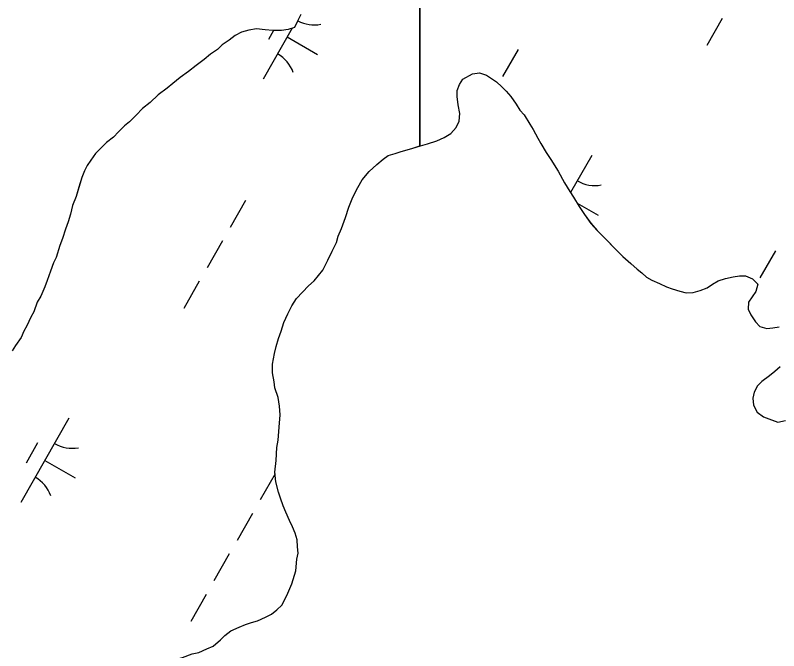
# Model space of a CAD drawing. Extents: x 3930721 to 3950824, y 220441 to 242861.
# Drawn here: x 3943229.4 to 3943622.3, y 232468.1 to 232794.9 of the extents above; entities that cross this region are included whole.
import ezdxf

# ---------------------------------------------------------------- set-up
doc = ezdxf.new("R2010")
doc.units = 0
doc.layers.add('V-TOPO-SHOR', color=7, linetype='Continuous')
doc.layers.add('V-WETL-SWMP', color=7, linetype='Continuous')

msp = doc.modelspace()

# ---------------------------------------------------------------- linework, layer by layer
at = {"layer": 'V-TOPO-SHOR'}
for points in [[(3943376.35, 232795.25), (3943374.91, 232792.12), (3943373.12, 232788.65), (3943369.95, 232787.64), (3943366.45, 232786.99), (3943361.9, 232787.05), (3943358.05, 232787.45), (3943353.51, 232787.86), (3943349.65, 232787.21), (3943345.79, 232786.21), (3943342.62, 232784.51), (3943339.44, 232782.1), (3943335.91, 232779.7), (3943333.43, 232777.28), (3943329.9, 232774.88), (3943326.71, 232772.12), (3943322.47, 232769.03), (3943318.58, 232765.93), (3943314.35, 232762.84), (3943310.46, 232759.74), (3943307.62, 232757.33), (3943303.03, 232753.89), (3943298.78, 232750.1), (3943294.89, 232747.01), (3943291.7, 232743.55), (3943288.15, 232740.1), (3943285.68, 232738.03), (3943282.49, 232734.92), (3943280, 232732.16), (3943276.47, 232729.4), (3943273.63, 232726.64), (3943270.8, 232723.88), (3943268.3, 232720.42), (3943266.52, 232717.64), (3943265.08, 232714.86), (3943263.63, 232711.38), (3943262.17, 232706.5), (3943260.7, 232701.62), (3943258.9, 232697.1), (3943257.79, 232692.57), (3943256.68, 232688.74), (3943255.23, 232684.9), (3943253.77, 232680.03)], [(3943331.2, 232470.42), (3943335.11, 232473.69), (3943337.35, 232475.87), (3943340.43, 232478.32), (3943344.6, 232480.2), (3943347.94, 232481.54), (3943350.99, 232482.6), (3943354.04, 232483.39), (3943358.21, 232485.27), (3943361.27, 232486.89), (3943364.07, 232489.06), (3943366.59, 232491.52), (3943369.14, 232496.46), (3943371.71, 232502.5), (3943373.73, 232509.11), (3943374.36, 232515.18), (3943374.96, 232518.22), (3943374.73, 232521.54), (3943374.5, 232525.14), (3943373.44, 232528.47), (3943372.1, 232531.8), (3943370.48, 232535.14), (3943368.6, 232539.31), (3943367.27, 232542.65), (3943365.94, 232546.53), (3943364.87, 232549.59), (3943363.56, 232554.86), (3943363.07, 232559.84), (3943363.7, 232565.91), (3943364.07, 232572.54), (3943364.67, 232576.4), (3943365.31, 232583.03), (3943365.68, 232589.38), (3943365.46, 232593.81), (3943364.69, 232598.24), (3943363.09, 232603.24), (3943362.58, 232606.29), (3943361.81, 232611), (3943361.87, 232615.42), (3943362.77, 232620.94), (3943363.65, 232624.52), (3943364.81, 232628.65), (3943366.24, 232632.5), (3943367.69, 232636.9), (3943369.68, 232641.3), (3943371.67, 232645.42), (3943374.21, 232649.26), (3943377.29, 232652.53), (3943380.38, 232655.81), (3943383.17, 232658.26), (3943385.42, 232660.99), (3943387.67, 232663.73), (3943390.22, 232668.95), (3943392.5, 232673.62), (3943394.77, 232678.01), (3943395.64, 232681.32), (3943397.35, 232685.16), (3943399.36, 232690.94), (3943401.09, 232696.17), (3943403.1, 232701.4), (3943405.65, 232706.34), (3943407.91, 232710.18), (3943411.56, 232714.55), (3943415.48, 232718.09), (3943418.83, 232720.81), (3943421.35, 232722.71), (3943424.95, 232723.77), (3943428.01, 232724.84), (3943433.56, 232726.42), (3943438, 232727.74), (3943441.61, 232728.8), (3943446.33, 232730.4), (3943450.22, 232732.01), (3943453.56, 232734.17), (3943456.37, 232737.18), (3943457.79, 232740.48), (3943458.12, 232744.34), (3943457.35, 232748.77), (3943456.86, 232753.2), (3943456.9, 232756.24), (3943458.04, 232759.27), (3943459.74, 232762.01), (3943464.75, 232764.71), (3943468.35, 232765.21), (3943471.93, 232764.06), (3943477.14, 232760.67), (3943479.87, 232758.15), (3943482.05, 232755.91), (3943484.5, 232753.11), (3943487.21, 232749.21), (3943489.11, 232746.14), (3943491.29, 232743.62), (3943494.26, 232738.89), (3943495.88, 232736.1), (3943498.31, 232731.65), (3943499.93, 232728.86), (3943502.64, 232724.4), (3943505.08, 232720.78), (3943508.87, 232714.64), (3943512.11, 232708.8), (3943514.81, 232704.34)], [(3943514.81, 232704.34), (3943516.71, 232701.27), (3943519.68, 232696.53), (3943522.39, 232692.35), (3943525.65, 232687.89), (3943528.92, 232684.25), (3943531.92, 232681.17), (3943534.38, 232678.65), (3943537.92, 232675.01), (3943542.01, 232670.8), (3943546.11, 232667.15), (3943549.39, 232664.35), (3943551.85, 232662.38), (3943554.31, 232660.14), (3943557.05, 232658.72), (3943560.9, 232657.01), (3943564.47, 232655.3), (3943567.5, 232654.16), (3943571.35, 232653), (3943574.66, 232652.13), (3943578.25, 232652.36), (3943581.86, 232653.41), (3943585.47, 232654.75), (3943588.26, 232656.65), (3943591.05, 232658.27), (3943594.94, 232659.6), (3943598.82, 232660.38), (3943602.14, 232660.88), (3943605.18, 232660.84), (3943608.76, 232659.42), (3943611.48, 232656.61), (3943610.6, 232652.76), (3943608.63, 232650.02), (3943606.66, 232647.28), (3943606.61, 232643.69), (3943607.96, 232640.91), (3943610.4, 232637.28), (3943612.58, 232634.76), (3943616.16, 232633.88), (3943619.2, 232634.12), (3943622.52, 232634.63)], [(3943253.77, 232680.03), (3943252.32, 232676.55), (3943250.49, 232670.27), (3943249.06, 232667.49), (3943247.6, 232663.31), (3943245.79, 232658.44), (3943244.7, 232655.3), (3943242.53, 232650.44), (3943240.74, 232647.31), (3943238.93, 232642.44), (3943237.49, 232639.66), (3943235.33, 232635.14), (3943233.9, 232632.36), (3943232.46, 232629.23), (3943229.6, 232625.07), (3943227.82, 232622.29)], [(3943623.08, 232614.17), (3943620.29, 232611.72), (3943617.49, 232609.54), (3943613.58, 232606.55), (3943611.34, 232604.37), (3943609.64, 232601.08), (3943609.05, 232598.04), (3943609.28, 232594.45), (3943611.16, 232590.83), (3943614.45, 232588.3), (3943618.58, 232586.86), (3943621.88, 232585.71), (3943625.76, 232586.49)], [(3943299.16, 232459.27), (3943303.34, 232460.35), (3943308.57, 232462.15), (3943311.7, 232463.59), (3943315.53, 232464.67), (3943320.41, 232466.47), (3943323.89, 232467.21), (3943328.07, 232468.99), (3943331.2, 232470.42)]]:
    msp.add_lwpolyline(points, dxfattribs=at)
at = {"layer": 'V-WETL-SWMP'}
for p, q in [((3943437.7, 232843.56), (3943437.7, 232727.66)), ((3943593.2, 232793.16), (3943585.25, 232779.27)), ((3943371.97, 232788.28), (3943356.94, 232762.04)), ((3943362.37, 232787.04), (3943359.68, 232782.36)), ((3943369.36, 232783.73), (3943384.98, 232774.79)), ((3943488.16, 232777.26), (3943480.2, 232763.38)), ((3943464.75, 232764.71), (3943468.35, 232765.21)), ((3943468.35, 232765.21), (3943471.93, 232764.06)), ((3943458.04, 232759.27), (3943459.74, 232762.01)), ((3943459.74, 232762.01), (3943464.75, 232764.71)), ((3943471.93, 232764.06), (3943477.14, 232760.67)), ((3943456.9, 232756.24), (3943458.04, 232759.27)), ((3943477.14, 232760.67), (3943479.87, 232758.15)), ((3943479.87, 232758.15), (3943482.05, 232755.91)), ((3943456.86, 232753.2), (3943456.9, 232756.24)), ((3943482.05, 232755.91), (3943484.5, 232753.11)), ((3943457.35, 232748.77), (3943456.86, 232753.2)), ((3943484.5, 232753.11), (3943487.21, 232749.21)), ((3943458.12, 232744.34), (3943457.35, 232748.77)), ((3943487.21, 232749.21), (3943489.11, 232746.14)), ((3943489.11, 232746.14), (3943491.28, 232743.62)), ((3943457.79, 232740.48), (3943458.12, 232744.34)), ((3943491.28, 232743.62), (3943494.26, 232738.89)), ((3943456.37, 232737.18), (3943457.79, 232740.48)), ((3943494.26, 232738.89), (3943495.88, 232736.1)), ((3943450.22, 232732.01), (3943453.56, 232734.17)), ((3943453.56, 232734.17), (3943456.37, 232737.18)), ((3943495.88, 232736.1), (3943498.31, 232731.65)), ((3943441.61, 232728.8), (3943446.33, 232730.4)), ((3943446.33, 232730.4), (3943450.22, 232732.01)), ((3943498.31, 232731.65), (3943499.93, 232728.86)), ((3943437.7, 232727.66), (3943438, 232727.75)), ((3943438, 232727.75), (3943441.61, 232728.8)), ((3943499.93, 232728.86), (3943502.64, 232724.4)), ((3943502.64, 232724.4), (3943505.08, 232720.77)), ((3943526.13, 232722.76), (3943515.21, 232703.7)), ((3943505.08, 232720.77), (3943508.87, 232714.64)), ((3943508.87, 232714.64), (3943512.11, 232708.8)), ((3943512.11, 232708.8), (3943514.81, 232704.34)), ((3943514.81, 232704.34), (3943516.71, 232701.27)), ((3943347.99, 232699.71), (3943340.04, 232685.82)), ((3943516.71, 232701.27), (3943519.68, 232696.53)), ((3943518.6, 232698.26), (3943529.32, 232692.12)), ((3943519.68, 232696.53), (3943522.39, 232692.35)), ((3943522.39, 232692.35), (3943525.65, 232687.88)), ((3943525.65, 232687.88), (3943528.92, 232684.25)), ((3943528.92, 232684.25), (3943542.01, 232670.8)), ((3943336.07, 232678.88), (3943328.11, 232665)), ((3943620.57, 232673.77), (3943612.62, 232659.88)), ((3943542.01, 232670.8), (3943546.11, 232667.16)), ((3943546.11, 232667.16), (3943549.39, 232664.35)), ((3943549.39, 232664.35), (3943551.85, 232662.38)), ((3943551.85, 232662.38), (3943554.31, 232660.14)), ((3943554.31, 232660.14), (3943557.05, 232658.72)), ((3943591.05, 232658.27), (3943594.94, 232659.6)), ((3943594.94, 232659.6), (3943598.82, 232660.38)), ((3943598.82, 232660.38), (3943602.14, 232660.88)), ((3943602.14, 232660.88), (3943605.18, 232660.84)), ((3943605.18, 232660.84), (3943608.76, 232659.41)), ((3943608.76, 232659.41), (3943611.48, 232656.61)), ((3943324.14, 232658.06), (3943316.19, 232644.17)), ((3943557.05, 232658.72), (3943560.9, 232657.01)), ((3943560.9, 232657.01), (3943564.47, 232655.3)), ((3943564.47, 232655.3), (3943567.5, 232654.16)), ((3943585.47, 232654.75), (3943588.26, 232656.65)), ((3943588.26, 232656.65), (3943591.05, 232658.27)), ((3943611.48, 232656.61), (3943610.6, 232652.76)), ((3943567.5, 232654.16), (3943571.35, 232653)), ((3943571.35, 232653), (3943574.66, 232652.13)), ((3943574.66, 232652.13), (3943578.25, 232652.36)), ((3943578.25, 232652.36), (3943581.86, 232653.41)), ((3943581.86, 232653.41), (3943585.47, 232654.75)), ((3943610.6, 232652.76), (3943606.66, 232647.28)), ((3943606.66, 232647.28), (3943606.61, 232643.69)), ((3943606.61, 232643.69), (3943607.96, 232640.9)), ((3943607.96, 232640.9), (3943610.4, 232637.28)), ((3943610.4, 232637.28), (3943612.58, 232634.76)), ((3943612.58, 232634.76), (3943616.16, 232633.88)), ((3943616.16, 232633.88), (3943619.2, 232634.12)), ((3943619.2, 232634.12), (3943622.52, 232634.63)), ((3943623.08, 232614.17), (3943620.29, 232611.72)), ((3943617.49, 232609.54), (3943613.58, 232606.55)), ((3943620.29, 232611.72), (3943617.49, 232609.54)), ((3943611.34, 232604.37), (3943609.64, 232601.08)), ((3943613.58, 232606.55), (3943611.34, 232604.37)), ((3943609.64, 232601.08), (3943609.05, 232598.04)), ((3943609.05, 232598.04), (3943609.28, 232594.45)), ((3943609.28, 232594.45), (3943611.16, 232590.83)), ((3943611.16, 232590.83), (3943614.45, 232588.3)), ((3943257.07, 232587.66), (3943232.22, 232544.27)), ((3943614.45, 232588.3), (3943621.88, 232585.71)), ((3943621.88, 232585.71), (3943625.76, 232586.49)), ((3943240.93, 232575), (3943234.97, 232564.59)), ((3943244.64, 232565.96), (3943260.26, 232557.02)), ((3943363.15, 232559), (3943355.49, 232545.61)), ((3943351.51, 232538.67), (3943343.56, 232524.78)), ((3943339.58, 232517.84), (3943331.63, 232503.95)), ((3943327.65, 232497.01), (3943319.7, 232483.13))]:
    msp.add_line(p, q, dxfattribs=at)
for points in [[(3943323.89, 232467.2), (3943328.07, 232468.99), (3943331.2, 232470.42), (3943335.11, 232473.69), (3943337.35, 232475.87), (3943340.43, 232478.32), (3943344.6, 232480.2), (3943347.93, 232481.54), (3943350.99, 232482.6), (3943354.04, 232483.39), (3943358.21, 232485.27), (3943361.27, 232486.89), (3943364.07, 232489.06), (3943366.59, 232491.52), (3943369.14, 232496.46), (3943371.71, 232502.51), (3943373.73, 232509.11), (3943374.37, 232515.18), (3943374.96, 232518.22), (3943374.73, 232521.54), (3943374.5, 232525.14), (3943373.44, 232528.47), (3943372.1, 232531.8), (3943370.48, 232535.14), (3943368.6, 232539.31), (3943367.27, 232542.65), (3943365.94, 232546.53), (3943364.87, 232549.59), (3943363.56, 232554.86), (3943363.07, 232559.84), (3943363.7, 232565.91), (3943364.07, 232572.54), (3943364.67, 232576.4), (3943365.31, 232583.03), (3943365.67, 232589.38), (3943365.46, 232593.81), (3943364.69, 232598.24), (3943363.09, 232603.24), (3943362.58, 232606.29), (3943361.81, 232611), (3943361.87, 232615.42), (3943362.77, 232620.94), (3943363.65, 232624.52), (3943364.81, 232628.65), (3943366.25, 232632.5), (3943367.69, 232636.9), (3943369.68, 232641.3), (3943371.67, 232645.42), (3943374.21, 232649.26), (3943380.38, 232655.81), (3943383.17, 232658.26), (3943387.67, 232663.73), (3943390.23, 232668.95), (3943392.5, 232673.62), (3943394.77, 232678.01), (3943395.64, 232681.32), (3943397.35, 232685.16), (3943399.36, 232690.94), (3943401.09, 232696.17), (3943403.1, 232701.4), (3943405.65, 232706.34), (3943407.91, 232710.18), (3943411.56, 232714.55), (3943415.48, 232718.09), (3943418.83, 232720.81), (3943421.35, 232722.71), (3943424.95, 232723.77), (3943428.01, 232724.84), (3943433.56, 232726.42), (3943437.7, 232727.66), (3943437.7, 232843.56)], [(3943376.35, 232795.25), (3943374.91, 232792.12), (3943373.11, 232788.65), (3943369.95, 232787.64), (3943366.45, 232786.99), (3943361.9, 232787.05), (3943358.05, 232787.45), (3943353.51, 232787.86), (3943349.65, 232787.21), (3943345.79, 232786.21), (3943342.62, 232784.51), (3943339.44, 232782.1), (3943335.91, 232779.7), (3943333.43, 232777.28), (3943329.9, 232774.88), (3943326.71, 232772.12), (3943322.47, 232769.03), (3943318.58, 232765.93), (3943314.35, 232762.84), (3943310.46, 232759.74), (3943307.62, 232757.33), (3943303.03, 232753.89), (3943298.78, 232750.1), (3943294.89, 232747), (3943291.7, 232743.55), (3943288.15, 232740.1), (3943285.68, 232738.03), (3943282.49, 232734.92), (3943280, 232732.16), (3943276.47, 232729.4), (3943270.8, 232723.88), (3943268.3, 232720.42), (3943266.52, 232717.64), (3943265.08, 232714.86), (3943263.63, 232711.38), (3943260.71, 232701.62), (3943258.9, 232697.1), (3943257.79, 232692.57), (3943256.69, 232688.73), (3943255.23, 232684.9), (3943253.77, 232680.03), (3943252.33, 232676.55), (3943250.49, 232670.27), (3943249.06, 232667.49), (3943247.6, 232663.31), (3943245.79, 232658.44), (3943244.7, 232655.31), (3943242.53, 232650.44), (3943240.74, 232647.31), (3943238.93, 232642.44), (3943237.49, 232639.66), (3943235.33, 232635.14), (3943233.9, 232632.36), (3943232.46, 232629.23), (3943229.6, 232625.07), (3943227.81, 232622.29)]]:
    msp.add_lwpolyline(points, dxfattribs=at)
for centre, start, end in [((3943383.29, 232807.58), 241.526, 280.9715), ((3943355.84, 232759.65), 19.4279, 60.9715), ((3943527.64, 232724.92), 239.4279, 280.9715), ((3943258.58, 232589.81), 239.4279, 280.9715), ((3943231.12, 232541.88), 19.4279, 60.9715)]:
    msp.add_arc(centre, 17.62, start, end, dxfattribs=at)

doc.saveas('drawing.dxf')
